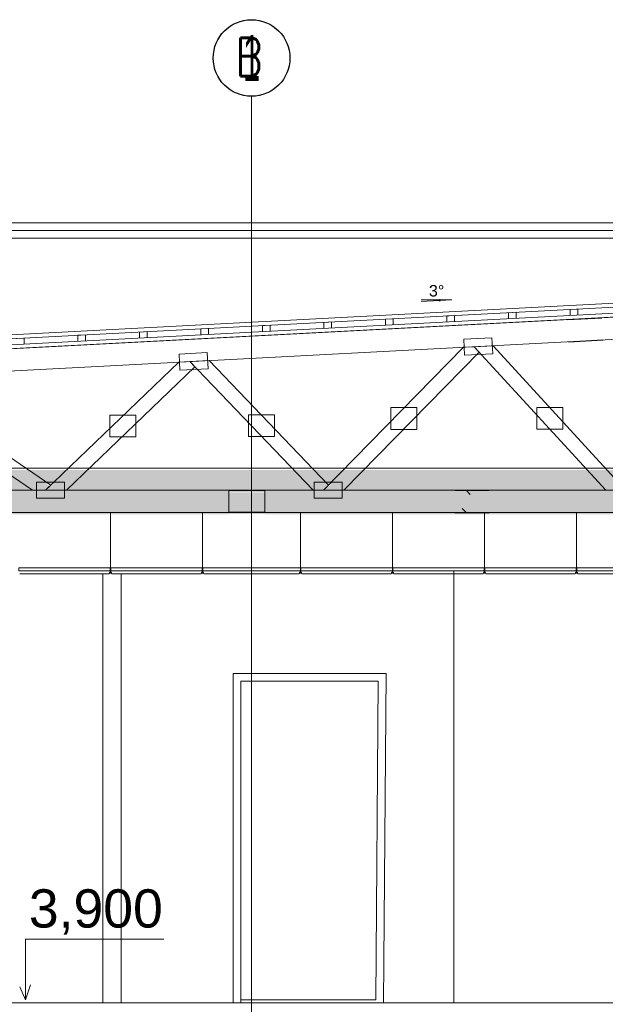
# Model space of a CAD drawing. Header units: millimetres. Extents: x -604189 to 881711, y -381903 to -7297.
# Tile 1036 of 1056: x -212978 to -209157, y -21273 to -14847. Entities that reach past the tile are written whole.
import ezdxf
from ezdxf.enums import TextEntityAlignment as Align

# ---------------------------------------------------------------- set-up
doc = ezdxf.new("R2010")
doc.units = ezdxf.units.MM
doc.header["$LTSCALE"] = 100
doc.linetypes.add('ACAD_ISO04W100', pattern=[30.5, 24, -3, 0.5, -3])
for name, color, linetype, lineweight in [('2_gk', 111, 'Continuous', 18), ('4', 8, 'Continuous', 0), ('4_detal', 24, 'Continuous', 5), ('opisy', 94, 'Continuous', 15), ('osie', 24, 'ACAD_ISO04W100', 5), ('standard', 7, 'Continuous', 5), ('wym_50rz', 101, 'Continuous', 13)]:
    doc.layers.add(name, color=color, linetype=linetype, lineweight=lineweight)
doc.layers.add('3', color=3, linetype='Continuous')
doc.layers.add('OPIS', color=7, linetype='Continuous')
doc.styles.add('Arial', font='arial.ttf')
doc.styles.add('Arial_PMR', font='arial.ttf')
doc.styles.add('CDMSTYLE', font='CDMSIMPL', dxfattribs={"width": 0.8, "bigfont": 'CDMBIGPL'})
doc.styles.add('ROMANS', font='romans.shx', dxfattribs={"width": 0.8, "height": 10})

# ---------------------------------------------------------------- blocks, each defined once
blk = doc.blocks.new('00NumOkr')
at = {"color": 0, "linetype": 'Continuous', "lineweight": -2}
blk.add_circle((0, 0), 5, dxfattribs=at)
at = {"color": 0, "linetype": 'Continuous', "lineweight": -2, "style": 'CDMSTYLE', "width": 0.5}
blk.add_attdef('NR', text='', height=6, dxfattribs=at).set_placement((0, 0), align=Align.MIDDLE)

msp = doc.modelspace()

# ---------------------------------------------------------------- hatches: boundary and pattern name
at = {"layer": '4_detal'}
for points in [[(-212386.7, -18425.2), (-212386.7, -18455.2), (-212387.2, -18455.2), (-212389.7, -18455.2, 0.414214), (-212391.2, -18456.7), (-212391.2, -18458.2), (-212379.2, -18458.2), (-212379.2, -18456.7, 0.414214), (-212380.7, -18455.2), (-212383.2, -18455.2), (-212383.7, -18455.2), (-212383.7, -18425.2), (-212385.2, -18425.2)], [(-211786.7, -18425.2), (-211786.7, -18455.2), (-211787.2, -18455.2), (-211789.7, -18455.2, 0.414214), (-211791.2, -18456.7), (-211791.2, -18458.2), (-211779.2, -18458.2), (-211779.2, -18456.7, 0.414214), (-211780.7, -18455.2), (-211783.2, -18455.2), (-211783.7, -18455.2), (-211783.7, -18425.2), (-211785.2, -18425.2)], [(-211143.7, -18425.2), (-211143.7, -18455.2), (-211143.2, -18455.2), (-211140.7, -18455.2, -0.414214), (-211139.2, -18456.7), (-211139.2, -18458.2), (-211151.2, -18458.2), (-211151.2, -18456.7, -0.414214), (-211149.7, -18455.2), (-211147.2, -18455.2), (-211146.7, -18455.2), (-211146.7, -18425.2), (-211145.2, -18425.2)], [(-210543.7, -18425.2), (-210543.7, -18455.2), (-210543.2, -18455.2), (-210540.7, -18455.2, -0.414214), (-210539.2, -18456.7), (-210539.2, -18458.2), (-210551.2, -18458.2), (-210551.2, -18456.7, -0.414214), (-210549.7, -18455.2), (-210547.2, -18455.2), (-210546.7, -18455.2), (-210546.7, -18425.2), (-210545.2, -18425.2)], [(-209943.7, -18425.2), (-209943.7, -18455.2), (-209943.2, -18455.2), (-209940.7, -18455.2, -0.414214), (-209939.2, -18456.7), (-209939.2, -18458.2), (-209951.2, -18458.2), (-209951.2, -18456.7, -0.414214), (-209949.7, -18455.2), (-209947.2, -18455.2), (-209946.7, -18455.2), (-209946.7, -18425.2), (-209945.2, -18425.2)], [(-209343.7, -18425.2), (-209343.7, -18455.2), (-209343.2, -18455.2), (-209340.7, -18455.2, -0.414214), (-209339.2, -18456.7), (-209339.2, -18458.2), (-209351.2, -18458.2), (-209351.2, -18456.7, -0.414214), (-209349.7, -18455.2), (-209347.2, -18455.2), (-209346.7, -18455.2), (-209346.7, -18425.2), (-209345.2, -18425.2)]]:
    msp.add_hatch(color=256, dxfattribs=at).paths.add_polyline_path(points)
at = {"layer": 'OPIS', "linetype": 'ByBlock', "lineweight": 5, "true_color": 0xf4ee51}
h = msp.add_hatch(dxfattribs=at)
h.set_pattern_fill('HONEY', color=41, scale=10)
h.set_pattern_definition([(0, (82519.571, 403865.543), (47.625, 27.4963064), [31.75, -63.5]), (120, (82519.571, 403865.543), (-47.6249999, 27.4963066), [31.75, -63.5]), (60, (82519.571, 403865.543), (1e-07, 54.9926131), [-63.5, 31.75])])
h.paths.add_polyline_path([(-205087.4, -20715), (-205125.2, -20715), (-205125.2, -20745), (-205125.2, -20765), (-205185.2, -20765), (-205185.2, -20775), (-205165.2, -20775), (-205165.2, -22175), (-205185.2, -22175), (-205185.2, -22373.2), (-205125.2, -22373.2), (-205125.2, -22393.2), (-204965.2, -22393.2), (-204965.2, -21742.7), (-204965.2, -20724.4)])
h.paths.add_polyline_path([(-204965.2, -23740.9), (-205125.2, -23733.2), (-205125.2, -23545), (-205125.2, -23575), (-205125.2, -23783.2), (-205165.2, -23793.2), (-205185.2, -23605), (-205165.2, -23605), (-205165.2, -25160), (-204965.2, -25348.2)])
h.paths.add_polyline_path([(-205090.2, -25348.2), (-205165.2, -25160), (-205170.2, -26473.2), (-205090.2, -26473.2)])
h.paths.add_polyline_path([(-205415.2, -25360), (-211465.2, -25360), (-211465.2, -25510), (-205410.2, -25484.8)])
h.paths.add_polyline_path([(-211465.2, -25360), (-217515.2, -25365), (-217520.2, -25484.8), (-211465.2, -25510)])
h.paths.add_polyline_path([(-217765.2, -23805), (-217745.2, -23805), (-217745.2, -23795), (-217847.9, -23769.3), (-217805.2, -23795), (-217805.2, -23745), (-217965.2, -23752.7), (-217965.2, -25348.2), (-217765.2, -25353.2)])
h.paths.add_polyline_path([(-217765.2, -25353.2), (-217850.2, -25348.2), (-217840.2, -26473.2), (-217765.2, -26473.2)])
h.paths.add_polyline_path([(-217765.2, -20775), (-217745.2, -20775), (-217745.2, -20765), (-217805.2, -20765), (-217805.2, -20715), (-217843, -20715), (-217965.2, -20724.4), (-217965.2, -22375.5), (-217805.2, -22373.2), (-217755.2, -22363.2), (-217765.2, -22185)])
h.paths.add_polyline_path([(-211465.2, -21330), (-217515.2, -21330), (-217515.2, -21355), (-211465.2, -21355)])
h.paths.add_polyline_path([(-217765.2, -17399.2), (-217965.2, -17409.7), (-217965.2, -18605), (-217805.2, -18605), (-217805.2, -18585), (-217745.2, -18585), (-217745.2, -18575), (-217765.2, -18575), (-217765.2, -18315), (-217765.2, -18315), (-217765.2, -18075)])
h.paths.add_polyline_path([(-217515.2, -17930), (-217587.7, -17930), (-217587.7, -18001.5), (-217640.2, -18001.5), (-217640.2, -18075), (-217515.2, -18075)])
h.paths.add_polyline_path([(-217640.2, -18001.5), (-217692.7, -18001.5), (-217692.7, -17930), (-217765.2, -17930), (-217765.2, -18075), (-217640.2, -18075)])
h.paths.add_polyline_path([(-217640.2, -17930), (-217692.7, -17930), (-217692.7, -18001.5), (-217640.2, -18001.5)], flags=17)
h.paths.add_polyline_path([(-217587.7, -17930), (-217640.2, -17930), (-217640.2, -18001.5), (-217587.7, -18001.5)], flags=17)
h.paths.add_polyline_path([(-214339.2, -17930), (-214759.8, -17930), (-214759.8, -17982.5), (-214964.8, -17982.5), (-214964.8, -17930), (-216505.1, -17930), (-216505.1, -17991.3), (-216855.1, -17991.3), (-216855.1, -17930), (-217515.2, -17930), (-217515.2, -18075), (-214339.2, -18075)])
h.paths.add_polyline_path([(-216505.1, -17930), (-216855.1, -17930), (-216855.1, -17991.3), (-216505.1, -17991.3)], flags=17)
h.paths.add_polyline_path([(-217088.2, -17785), (-217515.2, -17785), (-217515.2, -17930), (-216874.9, -17930)])
h.paths.add_polyline_path([(-217515.2, -17785), (-217567.7, -17785), (-217567.7, -17930), (-217515.2, -17930)])
h.paths.add_polyline_path([(-217567.7, -17785), (-217640.2, -17785), (-217640.2, -17858.5), (-217587.7, -17858.5), (-217587.7, -17930), (-217567.7, -17930)])
h.paths.add_polyline_path([(-217640.2, -17785), (-217712.7, -17785), (-217712.7, -17930), (-217692.7, -17930), (-217692.7, -17858.5), (-217640.2, -17858.5)])
h.paths.add_polyline_path([(-217712.7, -17785), (-217765.2, -17785), (-217765.2, -17930), (-217712.7, -17930)])
h.paths.add_polyline_path([(-216830.2, -17785), (-217088.2, -17785), (-216874.9, -17930), (-216855.1, -17930), (-216855.1, -17867.3), (-216709.2, -17867.3)])
h.paths.add_polyline_path([(-216500.8, -17785), (-216830.2, -17785), (-216709.2, -17867.3), (-216596, -17867.3)])
h.paths.add_polyline_path([(-216355.5, -17785), (-216500.8, -17785), (-216596, -17867.3), (-216505.1, -17867.3), (-216505.1, -17914.3)])
h.paths.add_polyline_path([(-215152.3, -17785), (-216355.5, -17785), (-216505.1, -17914.3), (-216505.1, -17930), (-214964.8, -17930), (-214964.8, -17921.9)])
h.paths.add_polyline_path([(-213105.8, -17785), (-214561.7, -17785), (-214728.4, -17930), (-212893.7, -17930)])
h.paths.add_polyline_path([(-214561.7, -17785), (-214706.4, -17785), (-214812.8, -17877.5), (-214759.8, -17877.5), (-214759.8, -17930), (-214728.4, -17930)])
h.paths.add_polyline_path([(-214706.4, -17785), (-214991.2, -17785), (-214864.5, -17877.5), (-214812.8, -17877.5)])
h.paths.add_polyline_path([(-214991.2, -17785), (-215152.3, -17785), (-214964.8, -17921.9), (-214964.8, -17877.5), (-214864.5, -17877.5)])
h.paths.add_polyline_path([(-214031.2, -17930), (-214185.2, -17930), (-214185.2, -18075), (-214031.2, -18075)])
h.paths.add_polyline_path([(-214185.2, -17930), (-214339.2, -17930), (-214339.2, -18075), (-214185.2, -18075)])
h.paths.add_polyline_path([(-214759.8, -17930), (-214964.8, -17930), (-214964.8, -17982.5), (-214759.8, -17982.5)], flags=17)
h.paths.add_polyline_path([(-214759.8, -17877.5), (-214812.8, -17877.5), (-214873.1, -17930), (-214759.8, -17930)])
h.paths.add_polyline_path([(-216505.1, -17867.3), (-216596, -17867.3), (-216668.5, -17930), (-216523.2, -17930), (-216505.1, -17914.3)])
h.paths.add_polyline_path([(-216709.2, -17867.3), (-216855.1, -17867.3), (-216855.1, -17930), (-216668.5, -17930), (-216645.8, -17910.4)])
h.paths.add_polyline_path([(-212868.9, -17930), (-214031.2, -17930), (-214031.2, -18075), (-211612.8, -18075), (-211612.8, -17930), (-212684.9, -17930), (-212684.9, -17982.5), (-212868.9, -17982.5)])
h.paths.add_polyline_path([(-211465.2, -17785), (-212521.8, -17785), (-212672.5, -17930), (-211465.2, -17930)])
h.paths.add_polyline_path([(-212658.8, -17785), (-212937.5, -17785), (-212802.2, -17877.5), (-212755, -17877.5)])
h.paths.add_polyline_path([(-212521.8, -17785), (-212658.8, -17785), (-212755, -17877.5), (-212684.9, -17877.5), (-212684.9, -17930), (-212672.5, -17930)])
h.paths.add_polyline_path([(-212937.5, -17785), (-213105.8, -17785), (-212893.7, -17930), (-212868.9, -17930), (-212868.9, -17877.5), (-212802.2, -17877.5)])
h.paths.add_polyline_path([(-212684.9, -17930), (-212868.9, -17930), (-212868.9, -17982.5), (-212684.9, -17982.5)], flags=17)
h.paths.add_polyline_path([(-212684.9, -17877.5), (-212755, -17877.5), (-212809.6, -17930), (-212684.9, -17930)])
h.paths.add_polyline_path([(-212774.6, -17896.3), (-212802.2, -17877.5), (-212868.9, -17877.5), (-212868.9, -17930), (-212809.6, -17930)])
h.paths.add_polyline_path([(-211465.2, -17931.3), (-211612.8, -17931.3), (-211612.8, -18073.7), (-211465.2, -18073.7)])
h.paths.add_polyline_path([(-211377.7, -17931.3), (-211465.2, -17931.3), (-211465.2, -18073.7), (-211377.7, -18073.7)])
h.paths.add_polyline_path([(-210064.8, -17930), (-210873.1, -17930), (-210873.1, -17982.5), (-211057.1, -17982.5), (-211057.1, -17930), (-211377.7, -17930), (-211377.7, -18075), (-210064.8, -18075)])
h.paths.add_polyline_path([(-211201.5, -17785), (-211465.2, -17785), (-211465.2, -17930), (-211062.3, -17930)])
h.paths.add_polyline_path([(-211069.8, -17785), (-211201.5, -17785), (-211062.3, -17930), (-211057.1, -17930), (-211057.1, -17877.5), (-210981.1, -17877.5)])
h.paths.add_polyline_path([(-210854.6, -17785), (-211069.8, -17785), (-210981.1, -17877.5), (-210945.1, -17877.5)])
h.paths.add_polyline_path([(-210721.6, -17785), (-210854.6, -17785), (-210945.1, -17877.5), (-210873.1, -17877.5), (-210873.1, -17930), (-210863.6, -17930)])
h.paths.add_polyline_path([(-209286.6, -17785), (-210721.6, -17785), (-210863.6, -17930), (-209153.6, -17930)])
h.paths.add_polyline_path([(-210873.1, -17877.5), (-210945.1, -17877.5), (-210996.5, -17930), (-210873.1, -17930)])
h.paths.add_polyline_path([(-210873.1, -17930), (-211057.1, -17930), (-211057.1, -17982.5), (-210873.1, -17982.5)], flags=17)
h.paths.add_polyline_path([(-210963.3, -17896), (-210981.1, -17877.5), (-211057.1, -17877.5), (-211057.1, -17930), (-210996.5, -17930)])
h.paths.add_polyline_path([(-207178.6, -17785), (-208818.1, -17785), (-208936.7, -17907.4), (-208936.7, -17930), (-207086.2, -17930), (-207086.2, -17888.3)])
h.paths.add_polyline_path([(-207086.2, -17930), (-208805.2, -17930), (-208805.2, -17940.5), (-208682.7, -17940.5), (-208682.7, -18064.5), (-208805.2, -18064.5), (-208805.2, -18075), (-205415.2, -18075), (-205415.2, -17930), (-206778.2, -17930), (-206778.2, -17994.7), (-207086.2, -17994.7)])
h.paths.add_polyline_path([(-208682.7, -17940.5), (-208805.2, -17940.5), (-208805.2, -18064.5), (-208682.7, -18064.5)], flags=17)
h.paths.add_polyline_path([(-208805.2, -17940.5), (-208927.7, -17940.5), (-208927.7, -18064.5), (-208805.2, -18064.5)], flags=17)
h.paths.add_polyline_path([(-208927.7, -17940.5), (-208805.2, -17940.5), (-208805.2, -17930), (-208936.7, -17930), (-208936.7, -17996), (-209141.7, -17996), (-209141.7, -17930), (-210064.8, -17930), (-210064.8, -18075), (-208805.2, -18075), (-208805.2, -18064.5), (-208927.7, -18064.5)])
h.paths.add_polyline_path([(-208950.4, -17785), (-209157.7, -17785), (-209085.3, -17864), (-209026.9, -17864)])
h.paths.add_polyline_path([(-209157.7, -17785), (-209286.6, -17785), (-209153.6, -17930), (-209141.7, -17930), (-209141.7, -17864), (-209085.3, -17864)])
h.paths.add_polyline_path([(-208818.1, -17785), (-208950.4, -17785), (-209026.9, -17864), (-208936.7, -17864), (-208936.7, -17907.4)])
h.paths.add_polyline_path([(-208936.7, -17864), (-209026.9, -17864), (-209056.9, -17894.9), (-209024.8, -17930), (-208958.6, -17930), (-208936.7, -17907.4)])
h.paths.add_polyline_path([(-209056.9, -17894.9), (-209085.3, -17864), (-209141.7, -17864), (-209141.7, -17930), (-209024.8, -17930)])
h.paths.add_polyline_path([(-208936.7, -17930), (-209141.7, -17930), (-209141.7, -17996), (-208936.7, -17996)], flags=17)
h.paths.add_polyline_path([(-205415.2, -17785), (-206632.1, -17785), (-206778.2, -17901.1), (-206778.2, -17930), (-205415.2, -17930)])
h.paths.add_polyline_path([(-206632.1, -17785), (-206784.8, -17785), (-206866.3, -17849.7), (-206778.2, -17849.7), (-206778.2, -17901.1)])
h.paths.add_polyline_path([(-206784.8, -17785), (-207051.2, -17785), (-206993.3, -17849.7), (-206866.3, -17849.7)])
h.paths.add_polyline_path([(-207051.2, -17785), (-207178.6, -17785), (-207086.2, -17888.3), (-207086.2, -17849.7), (-206993.3, -17849.7)])
h.paths.add_polyline_path([(-206993.3, -17849.7), (-207086.2, -17849.7), (-207086.2, -17888.3), (-207048.9, -17930), (-206921.5, -17930), (-206940.5, -17908.7)])
h.paths.add_polyline_path([(-206778.2, -17849.7), (-206866.3, -17849.7), (-206940.5, -17908.7), (-206921.5, -17930), (-206814.6, -17930), (-206778.2, -17901.1)])
h.paths.add_polyline_path([(-206778.2, -17930), (-207086.2, -17930), (-207086.2, -17994.7), (-206778.2, -17994.7)], flags=17)
h.paths.add_polyline_path([(-204985, -16405.2), (-204985, -16255.2), (-205165.2, -16255.2), (-205165.2, -18575), (-205185.2, -18575), (-205185.2, -18585), (-205125.2, -18585), (-205125.2, -18605), (-204965.2, -18605), (-204965.2, -18142.7), (-204965.2, -16405.2)])
h.paths.add_polyline_path([(-205415.2, -16255.2), (-205503.3, -16255.2), (-205503.3, -16521.3), (-205415.2, -16516.7)])

# ---------------------------------------------------------------- linework, layer by layer
at = {"layer": '2_gk', "color": 0, "lineweight": 20}
for points in [[(-211465.2, -18063.2), (-217515.2, -18063.2)], [(-211465.2, -18063.2), (-205355.2, -18063.2)]]:
    msp.add_lwpolyline(points, dxfattribs=at)
at = {"layer": '2_gk'}
for points in [[(-212976.6, -18463.2), (-212393.9, -18463.2)], [(-212391.7, -18455.2), (-212393.9, -18463.2)], [(-212391.7, -18455.2), (-212387.2, -18455.2)], [(-212378.7, -18455.2), (-212383.2, -18455.2)], [(-212378.7, -18455.2), (-212376.6, -18463.2)], [(-211793.9, -18463.2), (-212376.6, -18463.2)], [(-211791.7, -18455.2), (-211793.9, -18463.2)], [(-211791.7, -18455.2), (-211787.2, -18455.2)], [(-211778.7, -18455.2), (-211783.2, -18455.2)], [(-211778.7, -18455.2), (-211776.6, -18463.2)], [(-211776.6, -18463.2), (-211465.2, -18463.2)], [(-211153.9, -18463.2), (-211465.2, -18463.2)], [(-211151.7, -18455.2), (-211153.9, -18463.2)], [(-211151.7, -18455.2), (-211147.2, -18455.2)], [(-211138.7, -18455.2), (-211143.2, -18455.2)], [(-211138.7, -18455.2), (-211136.6, -18463.2)], [(-211136.6, -18463.2), (-210553.9, -18463.2)], [(-210551.7, -18455.2), (-210553.9, -18463.2)], [(-210551.7, -18455.2), (-210547.2, -18455.2)], [(-210538.7, -18455.2), (-210543.2, -18455.2)], [(-210538.7, -18455.2), (-210536.6, -18463.2)], [(-209953.9, -18463.2), (-210536.6, -18463.2)], [(-209936.6, -18463.2), (-209353.9, -18463.2)], [(-209351.7, -18455.2), (-209353.9, -18463.2)], [(-209351.7, -18455.2), (-209347.2, -18455.2)], [(-209338.7, -18455.2), (-209343.2, -18455.2)], [(-209338.7, -18455.2), (-209336.6, -18463.2)], [(-209336.6, -18463.2), (-208753.9, -18463.2)]]:
    msp.add_lwpolyline(points, dxfattribs=at)
at = {"layer": '4'}
for points in [[(-218005.2, -17248.6), (-218005.2, -16173.5), (-204995.2, -16173.5)], [(-217965.2, -17208.6), (-217965.2, -16173.5), (-204995.2, -16173.5)], [(-217965.2, -16223.5), (-205525.2, -16223.5)], [(-217965.2, -16273.5), (-205525.2, -16273.5)]]:
    msp.add_lwpolyline(points, dxfattribs=at)
at = {"layer": '4_detal', "color": 1, "ltscale": 0.5}
for points in [[(-212385.2, -18425.2), (-212385.2, -18063.2)], [(-211785.2, -18425.2), (-211785.2, -18063.2)], [(-211145.2, -18425.2), (-211145.2, -18063.2)], [(-210545.2, -18425.2), (-210545.2, -18063.2)], [(-209945.2, -18425.2), (-209945.2, -18063.2)], [(-209345.2, -18425.2), (-209345.2, -18063.2)]]:
    msp.add_lwpolyline(points, dxfattribs=at)
at = {"layer": '4_detal'}
for points in [[(-211465.2, -18425.2), (-212983.7, -18425.2), (-212983.7, -18443.2)], [(-212386.7, -18443.2), (-212983.7, -18443.2)], [(-212387.2, -18455.2), (-212387.2, -18443.2)], [(-212383.7, -18425.2), (-211786.7, -18425.2), (-211786.7, -18443.2)], [(-212383.7, -18443.2), (-211786.7, -18443.2)], [(-212383.2, -18455.2), (-212383.2, -18443.2)], [(-211787.2, -18455.2), (-211787.2, -18443.2)], [(-211465.2, -18425.2), (-211783.7, -18425.2), (-211783.7, -18443.2)], [(-211465.2, -18443.2), (-211783.7, -18443.2)], [(-211783.2, -18455.2), (-211783.2, -18443.2)], [(-211465.2, -18425.2), (-209946.7, -18425.2), (-209946.7, -18443.2)], [(-211465.2, -18425.2), (-211146.7, -18425.2), (-211146.7, -18443.2)], [(-211465.2, -18443.2), (-211146.7, -18443.2)], [(-211147.2, -18455.2), (-211147.2, -18443.2)], [(-210546.7, -18425.2), (-211143.7, -18425.2), (-211143.7, -18443.2)], [(-210546.7, -18443.2), (-211143.7, -18443.2)], [(-211143.2, -18455.2), (-211143.2, -18443.2)], [(-210547.2, -18455.2), (-210547.2, -18443.2)], [(-210543.7, -18443.2), (-209946.7, -18443.2)], [(-210543.2, -18455.2), (-210543.2, -18443.2)], [(-209346.7, -18425.2), (-209943.7, -18425.2), (-209943.7, -18443.2)], [(-209346.7, -18443.2), (-209943.7, -18443.2)], [(-209347.2, -18455.2), (-209347.2, -18443.2)], [(-208746.7, -18425.2), (-209343.7, -18425.2), (-209343.7, -18443.2)], [(-208746.7, -18443.2), (-209343.7, -18443.2)], [(-209343.2, -18455.2), (-209343.2, -18443.2)]]:
    msp.add_lwpolyline(points, dxfattribs=at)
for points in [[(-212386.7, -18425.2), (-212386.7, -18455.2), (-212389.7, -18455.2, 0.414214), (-212391.2, -18456.7), (-212391.2, -18458.2), (-212379.2, -18458.2), (-212379.2, -18456.7, 0.414214), (-212380.7, -18455.2), (-212383.7, -18455.2), (-212383.7, -18425.2), (-212386.7, -18425.2)], [(-211786.7, -18425.2), (-211786.7, -18455.2), (-211789.7, -18455.2, 0.414214), (-211791.2, -18456.7), (-211791.2, -18458.2), (-211779.2, -18458.2), (-211779.2, -18456.7, 0.414214), (-211780.7, -18455.2), (-211783.7, -18455.2), (-211783.7, -18425.2), (-211786.7, -18425.2)], [(-211143.7, -18425.2), (-211143.7, -18455.2), (-211140.7, -18455.2, -0.414214), (-211139.2, -18456.7), (-211139.2, -18458.2), (-211151.2, -18458.2), (-211151.2, -18456.7, -0.414214), (-211149.7, -18455.2), (-211146.7, -18455.2), (-211146.7, -18425.2), (-211143.7, -18425.2)], [(-210543.7, -18425.2), (-210543.7, -18455.2), (-210540.7, -18455.2, -0.414214), (-210539.2, -18456.7), (-210539.2, -18458.2), (-210551.2, -18458.2), (-210551.2, -18456.7, -0.414214), (-210549.7, -18455.2), (-210546.7, -18455.2), (-210546.7, -18425.2), (-210543.7, -18425.2)], [(-209943.7, -18425.2), (-209943.7, -18455.2), (-209940.7, -18455.2, -0.414214), (-209939.2, -18456.7), (-209939.2, -18458.2), (-209951.2, -18458.2), (-209951.2, -18456.7, -0.414214), (-209949.7, -18455.2), (-209946.7, -18455.2), (-209946.7, -18425.2), (-209943.7, -18425.2)], [(-209343.7, -18425.2), (-209343.7, -18455.2), (-209340.7, -18455.2, -0.414214), (-209339.2, -18456.7), (-209339.2, -18458.2), (-209351.2, -18458.2), (-209351.2, -18456.7, -0.414214), (-209349.7, -18455.2), (-209346.7, -18455.2), (-209346.7, -18425.2), (-209343.7, -18425.2)]]:
    msp.add_lwpolyline(points, format="xyb", dxfattribs=at)
at = {"layer": 'OPIS', "color": 161, "linetype": 'ByBlock', "lineweight": 20}
for p, q in [((-218166.5, -17173.1), (-205415.2, -16504.9)), ((-218165.2, -17198.1), (-205415.2, -16529.9))]:
    msp.add_line(p, q, dxfattribs=at)
at = {"layer": 'OPIS', "color": 215, "linetype": 'ByBlock', "lineweight": 20, "true_color": 0xa953a0}
msp.add_line((-218166.5, -17238.2), (-205416.5, -16570), dxfattribs=at)
at = {"layer": 'OPIS', "color": 0, "linetype": 'ByBlock', "lineweight": 20}
for p, q in [((-218165.2, -17263.2), (-205415.2, -16595)), ((-209789.1, -16759.1), (-209739.1, -16756.5)), ((-209789.1, -16799.2), (-209789.1, -16759.1)), ((-209739.1, -16796.6), (-209739.1, -16756.5)), ((-209387.7, -16738.1), (-209337.7, -16735.5)), ((-209387.7, -16778.2), (-209387.7, -16738.1)), ((-209337.7, -16775.5), (-209337.7, -16735.5)), ((-210993, -16822.2), (-210943, -16819.6)), ((-210993, -16862.3), (-210993, -16822.2)), ((-210943, -16859.7), (-210943, -16819.6)), ((-210591.7, -16801.2), (-210541.7, -16798.6)), ((-210591.7, -16841.3), (-210591.7, -16801.2)), ((-210541.7, -16838.6), (-210541.7, -16798.6)), ((-210190.4, -16780.2), (-210140.4, -16777.5)), ((-210190.4, -16820.2), (-210190.4, -16780.2)), ((-210140.4, -16817.6), (-210140.4, -16777.5)), ((-212196.9, -16885.3), (-212146.9, -16882.7)), ((-212196.9, -16925.4), (-212196.9, -16885.3)), ((-212146.9, -16922.8), (-212146.9, -16882.7)), ((-211795.6, -16864.3), (-211745.6, -16861.7)), ((-211795.6, -16904.3), (-211795.6, -16864.3)), ((-211745.6, -16901.7), (-211745.6, -16861.7)), ((-211394.3, -16843.3), (-211344.3, -16840.6)), ((-211394.3, -16883.3), (-211394.3, -16843.3)), ((-211344.3, -16880.7), (-211344.3, -16840.6)), ((-212999.5, -16927.4), (-212949.5, -16924.8)), ((-212949.5, -16964.8), (-212949.5, -16924.8)), ((-212598.2, -16906.4), (-212548.2, -16903.7)), ((-212598.2, -16946.4), (-212598.2, -16906.4)), ((-212548.2, -16943.8), (-212548.2, -16903.7)), ((-210145.2, -18443.2), (-210145.2, -21263.2)), ((-212435.2, -18463.2), (-212435.2, -21263.2)), ((-212315.2, -18463.2), (-212315.2, -21263.2)), ((-211535.2, -19163.2), (-211535.2, -21263.2)), ((-210638.2, -19163.2), (-210655.2, -21243.2)), ((-217515.2, -21263.2), (-211465.2, -21263.2)), ((-205415.2, -21263.2), (-211465.2, -21263.2))]:
    msp.add_line(p, q, dxfattribs=at)
at = {"layer": 'OPIS', "color": 2, "linetype": 'ByBlock', "lineweight": 13, "true_color": 0xf1eb1f}
for p, q in [((-205415.2, -17773.2), (-217765.2, -17773.2)), ((-205415.2, -17918.2), (-217765.2, -17918.2))]:
    msp.add_line(p, q, dxfattribs=at)
at = {"layer": 'OPIS', "color": 215, "linetype": 'ByBlock', "lineweight": 13, "true_color": 0xa953a0}
msp.add_line((-217765.2, -18063.2), (-205415.2, -18063.2), dxfattribs=at)
at = {"layer": 'OPIS', "color": 0, "linetype": 'ByBlock', "lineweight": 20}
msp.add_lwpolyline([(-211585.2, -21263.2), (-211585.2, -19113.2), (-210587.8, -19113.2), (-210605.4, -21263.2)], dxfattribs=at)
msp.add_lwpolyline([(-211535.2, -19163.2), (-210638.2, -19163.2), (-210655.2, -21243.2), (-211535.2, -21243.2)], close=True, dxfattribs=at)
at = {"layer": 'opisy'}
for p, q in [((-212940.1, -20847.6), (-212940.1, -21243.2)), ((-212940.1, -20847.6), (-212038.3, -20847.6)), ((-212940.1, -21243.2), (-212976.5, -21158.4)), ((-212940.1, -21243.2), (-212907.6, -21146.5))]:
    msp.add_line(p, q, dxfattribs=at)
at = {"layer": 'osie', "ltscale": 50}
msp.add_lwpolyline([(-211465.2, -15346.8), (-211465.2, -26073.2)], dxfattribs=at)
msp.add_lwpolyline([(-211465.2, -15346.8), (-211465.2, -26073.2)], dxfattribs=at)
at = {"layer": 'standard', "color": 5, "lineweight": 0}
for q in [(-210358, -16676), (-210357.7, -16686.5)]:
    msp.add_line((-210158, -16676), q, dxfattribs=at)
at = {"layer": 'standard', "color": 5, "lineweight": 25}
for p, q in [((-209405.5, -16804.1), (-209180.8, -16792.3)), ((-209397.9, -16948.9), (-209173.2, -16937.1)), ((-210139.8, -17918.2), (-209914.8, -17918.2)), ((-210064.8, -17918.2), (-210038.3, -17944.7)), ((-210064.8, -18063.2), (-210091.3, -18036.7)), ((-210139.8, -18063.2), (-209914.8, -18063.2))]:
    msp.add_line(p, q, dxfattribs=at)
at = {"layer": 'standard', "color": 22, "lineweight": 0}
for points in [[(-213099.8, -16997.7), (-213092.2, -17142.5), (-208618.3, -16908.1), (-208625.9, -16763.3)], [(-209980.6, -17016.2), (-210012.7, -16981.1), (-210082.8, -16984.8), (-210996.5, -17918.2), (-210863.6, -17918.2)], [(-209153.6, -17918.2), (-209024.8, -17918.2), (-209889.8, -16974.7), (-210012.7, -16981.1)], [(-211835.2, -17112.7), (-211868.1, -17078.4), (-211940.5, -17082.2), (-212809.6, -17918.2), (-212672.5, -17918.2)], [(-211062.3, -17918.2), (-210996.5, -17918.2), (-210963.3, -17884.2), (-211742.7, -17071.8), (-211868.1, -17078.4)], [(-212893.7, -17918.2), (-212809.6, -17918.2), (-212774.6, -17884.6), (-213805.1, -17179.9), (-213961.4, -17188.1)], [(-208805.2, -18063.2), (-208805.2, -17918.2), (-214185.2, -17918.2), (-214185.2, -18063.2)]]:
    msp.add_lwpolyline(points, close=True, dxfattribs=at)
at = {"layer": 'standard', "color": 0, "lineweight": 0}
for points in [[(-209897.6, -16922.5), (-210081.4, -16932.2), (-210075.9, -17037), (-209892.1, -17027.4)], [(-211754, -17019.8), (-211937.8, -17029.5), (-211932.3, -17134.3), (-211748.5, -17124.7)], [(-210386.7, -17378.5), (-210556.1, -17378.5), (-210556.1, -17520.8), (-210386.7, -17520.8)], [(-209435.5, -17376.9), (-209605, -17376.9), (-209605, -17519.2), (-209435.5, -17519.2)], [(-212219.8, -17427.1), (-212389.3, -17427.1), (-212389.3, -17569.5), (-212219.8, -17569.5)], [(-211316.2, -17425.5), (-211485.7, -17425.5), (-211485.7, -17567.8), (-211316.2, -17567.8)], [(-212684.9, -17865.7), (-212868.9, -17865.7), (-212868.9, -17970.7), (-212684.9, -17970.7)], [(-211377.7, -17919.5), (-211612.8, -17919.5), (-211612.8, -18061.9), (-211377.7, -18061.9)], [(-210873.1, -17865.7), (-211057.1, -17865.7), (-211057.1, -17970.7), (-210873.1, -17970.7)]]:
    msp.add_lwpolyline(points, close=True, dxfattribs=at)
at = {"layer": 'standard', "color": 5, "lineweight": 0}
msp.add_arc((-210158, -16676), 80, 176, 187, dxfattribs=at)

# ---------------------------------------------------------------- block references
at = {"layer": '3', "linetype": 'Continuous', "xscale": 50, "yscale": 50, "zscale": 50}
msp.add_blockref('00NumOkr', (-211465.2, -15096.8), dxfattribs=at).add_auto_attribs({'NR': '1'})

# ---------------------------------------------------------------- texts
at = {"layer": 'opisy', "style": 'Arial'}
msp.add_text('3,900', height=250, dxfattribs=at).set_placement((-212918.2, -20772.5))
at = {"layer": 'standard', "color": 5, "lineweight": 0, "style": 'Arial_PMR'}
msp.add_text('3°', height=75, dxfattribs=at).set_placement((-210258, -16676), align=Align.BOTTOM_CENTER)
at = {"layer": 'wym_50rz', "linetype": 'ByBlock', "lineweight": 20, "style": 'ROMANS', "width": 0.8}
msp.add_text('B', height=250, dxfattribs=at).set_placement((-211482.5, -15089.9), align=Align.MIDDLE_CENTER)

doc.saveas('drawing.dxf')
